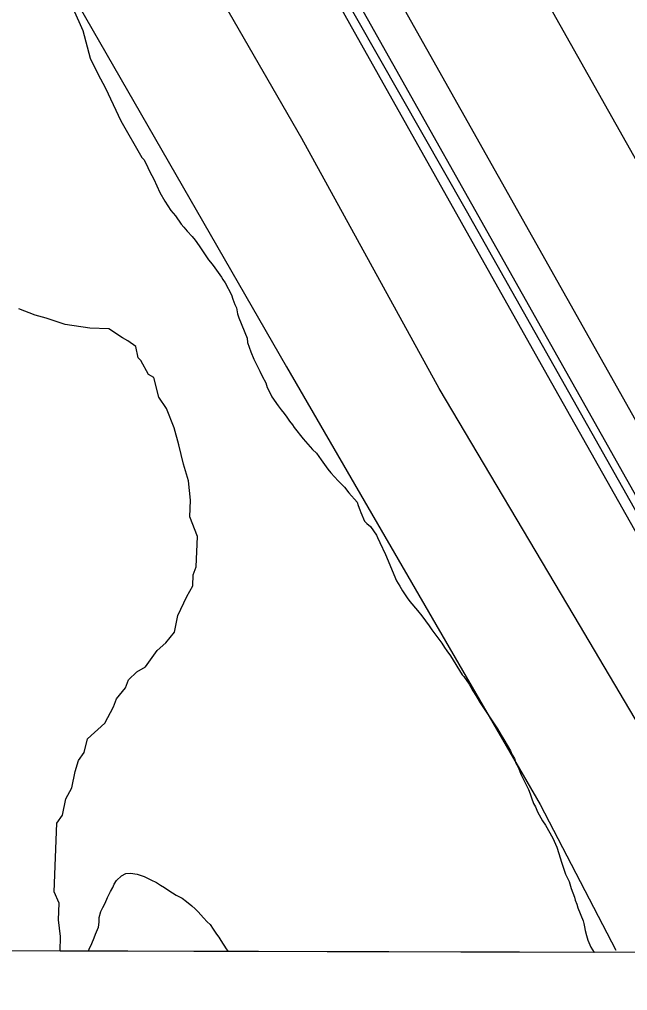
# Model space of a CAD drawing. Extents: x 3161514 to 3199414, y 831166 to 856601.
# Drawn here: x 3185339 to 3185838, y 836546 to 837342 of the extents above; entities that cross this region are included whole.
import ezdxf

# ---------------------------------------------------------------- set-up
doc = ezdxf.new("R2010")
doc.units = 0
for name, color, linetype in [('V-GRID-FRAM', 7, 'Continuous'), ('V-LEVE-TOET', 7, 'Continuous'), ('V-RAIL-TRAK', 7, 'Continuous'), ('V-ROAD-CNTR', 7, 'Continuous'), ('V-SITE-VEGE', 7, 'Continuous'), ('V-SURV-LINE', 7, 'Continuous'), ('V-TOPO-SHOR', 7, 'Continuous'), ('V-WETL-SWMP', 7, 'Continuous')]:
    doc.layers.add(name, color=color, linetype=linetype)

msp = doc.modelspace()

# ---------------------------------------------------------------- linework, layer by layer
at = {"layer": 'V-GRID-FRAM'}
msp.add_lwpolyline([(3165761.05, 854820.03), (3197144.33, 854733.31), (3197102.01, 836546.11), (3165702.85, 836632.88), (3165761.05, 854820.03)], dxfattribs=at)
at = {"layer": 'V-LEVE-TOET'}
for points in [[(3185556.84, 837740.95), (3185751.08, 837393.41), (3185954.16, 837033.04), (3186150.46, 836676.95), (3186206.8, 836576.22)], [(3185955.67, 836576.91), (3185881.14, 836706.58), (3185794.3, 836853), (3185683.61, 837039.43), (3185570.83, 837244.19), (3185479.95, 837401.98)]]:
    msp.add_lwpolyline(points, dxfattribs=at)
at = {"layer": 'V-RAIL-TRAK'}
msp.add_lwpolyline([(3185467.79, 837592.27), (3185609.87, 837338.29), (3185772, 837050.4), (3185943.84, 836746.11), (3186039.38, 836576.68)], dxfattribs=at)
at = {"layer": 'V-ROAD-CNTR'}
msp.add_lwpolyline([(3182510.01, 843255.18), (3182750.04, 842829.79), (3182962.84, 842459.61), (3183082.3, 842242.07), (3183216.69, 842004.18), (3183348.4, 841767.12), (3183502.65, 841469.72), (3183666.21, 841147.61), (3183851.31, 840779.28), (3184016.45, 840444.68), (3184210.84, 840064.77), (3184373.62, 839736.77), (3184597.59, 839309.15), (3184736.63, 839033.27), (3184901.26, 838718.85), (3185039.39, 838447.7), (3185242.5, 838044.42), (3185345.89, 837830.85), (3185543.61, 837469.6), (3185705.54, 837185.23), (3185948.87, 836754.46), (3186048.37, 836579.27)], dxfattribs=at)
at = {"layer": 'V-SITE-VEGE'}
for p, q in [((3185383.34, 837350.51), (3185391.4, 837332.7)), ((3185391.4, 837332.7), (3185397.33, 837310.11)), ((3185397.33, 837310.11), (3185403.63, 837297.22)), ((3185403.63, 837297.22), (3185409.97, 837285.31)), ((3185409.97, 837285.31), (3185422.55, 837258.57)), ((3185422.55, 837258.57), (3185439.86, 837228.72)), ((3185439.86, 837228.72), (3185441.39, 837226.9)), ((3185441.39, 837226.9), (3185443.41, 837223.51)), ((3185443.41, 837223.51), (3185444.66, 837220.4)), ((3185444.66, 837220.4), (3185446.42, 837217.02)), ((3185446.42, 837217.02), (3185449.44, 837210.79)), ((3185449.44, 837210.79), (3185454.46, 837199.88)), ((3185454.46, 837199.88), (3185458.5, 837192.86)), ((3185458.5, 837192.86), (3185461.03, 837188.95)), ((3185461.03, 837188.95), (3185463.57, 837185.31)), ((3185463.57, 837185.31), (3185467.39, 837180.87)), ((3185467.39, 837180.87), (3185471.95, 837174.1)), ((3185471.95, 837174.1), (3185474.24, 837171.49)), ((3185474.24, 837171.49), (3185476.78, 837168.36)), ((3185476.78, 837168.36), (3185481.11, 837163.92)), ((3185481.11, 837163.92), (3185483.39, 837160.79)), ((3185483.39, 837160.79), (3185486.7, 837156.36)), ((3185486.7, 837156.36), (3185494.29, 837144.9)), ((3185494.29, 837144.9), (3185497.35, 837141.25)), ((3185497.35, 837141.25), (3185499.63, 837138.13)), ((3185499.63, 837138.13), (3185502.42, 837134.48)), ((3185502.42, 837134.48), (3185504.95, 837130.57)), ((3185504.95, 837130.57), (3185506.22, 837128.75)), ((3185506.22, 837128.75), (3185507.99, 837125.89)), ((3185507.99, 837125.89), (3185513.29, 837116.01)), ((3185513.29, 837116.01), (3185514.28, 837112.64)), ((3185514.28, 837112.64), (3185516.03, 837108.23)), ((3185352.26, 837099.54), (3185338.91, 837104.58)), ((3185516.03, 837108.23), (3185517.28, 837105.37)), ((3185517.28, 837105.37), (3185518.25, 837100.46)), ((3185518.25, 837100.46), (3185519.24, 837097.35)), ((3185361.2, 837096.93), (3185352.26, 837099.54)), ((3185376.81, 837091.81), (3185361.2, 837096.93)), ((3185519.24, 837097.35), (3185526, 837080.74)), ((3185397.02, 837088.77), (3185376.81, 837091.81)), ((3185412.8, 837088.15), (3185397.02, 837088.77)), ((3185423.82, 837080.95), (3185412.8, 837088.15)), ((3185428.24, 837078.52), (3185423.82, 837080.95)), ((3185434.83, 837073.74), (3185428.24, 837078.52)), ((3185526, 837080.74), (3185526.47, 837077.12)), ((3185526.47, 837077.12), (3185529.22, 837069.34)), ((3185436.73, 837064.63), (3185434.83, 837073.74)), ((3185529.22, 837069.34), (3185531.46, 837063.37)), ((3185438.9, 837062.29), (3185436.73, 837064.63)), ((3185445.23, 837050.75), (3185438.9, 837062.29)), ((3185531.46, 837063.37), (3185536.5, 837053.5)), ((3185536.5, 837053.5), (3185538.26, 837049.6)), ((3185449.65, 837048.32), (3185445.23, 837050.75)), ((3185453.55, 837032.36), (3185449.65, 837048.32)), ((3185538.26, 837049.6), (3185541.29, 837043.89)), ((3185541.29, 837043.89), (3185542.53, 837040.26)), ((3185542.53, 837040.26), (3185544.04, 837037.14)), ((3185544.04, 837037.14), (3185546.3, 837032.47)), ((3185459.96, 837023.08), (3185453.55, 837032.36)), ((3185546.3, 837032.47), (3185551.37, 837025.17)), ((3185466.11, 837007.02), (3185459.96, 837023.08)), ((3185551.37, 837025.17), (3185553.91, 837021.78)), ((3185553.91, 837021.78), (3185556.45, 837018.91)), ((3185556.45, 837018.91), (3185558.48, 837015.79)), ((3185558.48, 837015.79), (3185560.76, 837012.66)), ((3185470.1, 836993.32), (3185466.11, 837007.02)), ((3185560.76, 837012.66), (3185563.31, 837009.53)), ((3185563.31, 837009.53), (3185564.57, 837007.45)), ((3185564.57, 837007.45), (3185571.94, 836998.06)), ((3185571.94, 836998.06), (3185579.57, 836989.45)), ((3185473.99, 836977.35), (3185470.1, 836993.32)), ((3185579.57, 836989.45), (3185582.89, 836986.31)), ((3185582.89, 836986.31), (3185586.69, 836980.84)), ((3185477.98, 836963.65), (3185473.99, 836977.35)), ((3185586.69, 836980.84), (3185592.27, 836973.28)), ((3185592.27, 836973.28), (3185594.81, 836970.15)), ((3185594.81, 836970.15), (3185600.67, 836963.62)), ((3185479.62, 836947.77), (3185477.98, 836963.65)), ((3185600.67, 836963.62), (3185605.77, 836958.65)), ((3185605.77, 836958.65), (3185609.32, 836953.96)), ((3185609.32, 836953.96), (3185616.19, 836946.13)), ((3185479.09, 836934.24), (3185479.62, 836947.77)), ((3185616.19, 836946.13), (3185617.19, 836943.53)), ((3185617.19, 836943.53), (3185618.44, 836939.9)), ((3185485.24, 836918.19), (3185479.09, 836934.24)), ((3185618.44, 836939.9), (3185619.19, 836937.83)), ((3185619.19, 836937.83), (3185622.19, 836930.82)), ((3185622.19, 836930.82), (3185622.7, 836930.04)), ((3185622.7, 836930.04), (3185624.23, 836928.73)), ((3185624.23, 836928.73), (3185627.3, 836926.37)), ((3185627.3, 836926.37), (3185632.11, 836919.34)), ((3185484.28, 836893.39), (3185485.24, 836918.19)), ((3185632.11, 836919.34), (3185632.86, 836917.26)), ((3185632.86, 836917.26), (3185634.87, 836913.11)), ((3185634.87, 836913.11), (3185639.39, 836903.24)), ((3185639.39, 836903.24), (3185648.42, 836881.7)), ((3185481.41, 836877.69), (3185481.76, 836886.71)), ((3185481.76, 836886.71), (3185484.28, 836893.39)), ((3185476.54, 836868.84), (3185481.41, 836877.69)), ((3185648.42, 836881.7), (3185651.2, 836877.53)), ((3185651.2, 836877.53), (3185653.47, 836873.63)), ((3185653.47, 836873.63), (3185657.27, 836867.9)), ((3185469.17, 836853.32), (3185476.54, 836868.84)), ((3185657.27, 836867.9), (3185659.56, 836864.78)), ((3185659.56, 836864.78), (3185665.66, 836857.47)), ((3185665.66, 836857.47), (3185669.22, 836853.04)), ((3185466.38, 836839.87), (3185469.17, 836853.32)), ((3185669.22, 836853.04), (3185675.31, 836844.96)), ((3185459.27, 836831.12), (3185466.38, 836839.87)), ((3185675.31, 836844.96), (3185677.59, 836841.57)), ((3185677.59, 836841.57), (3185685.71, 836830.62)), ((3185452.24, 836824.61), (3185459.27, 836831.12)), ((3185685.71, 836830.62), (3185687.99, 836827.24)), ((3185442.69, 836811.43), (3185452.24, 836824.61)), ((3185687.99, 836827.24), (3185689.76, 836824.38)), ((3185689.76, 836824.38), (3185692.81, 836820.47)), ((3185692.81, 836820.47), (3185702.42, 836804.85)), ((3185428.72, 836800.68), (3185435.75, 836807.19)), ((3185435.75, 836807.19), (3185442.69, 836811.43)), ((3185426.2, 836794.01), (3185428.72, 836800.68)), ((3185702.42, 836804.85), (3185703.69, 836803.29)), ((3185703.69, 836803.29), (3185708, 836797.04)), ((3185419.09, 836785.25), (3185426.2, 836794.01)), ((3185708, 836797.04), (3185711.03, 836791.58)), ((3185711.03, 836791.58), (3185713.57, 836787.93)), ((3185416.57, 836778.57), (3185419.09, 836785.25)), ((3185713.57, 836787.93), (3185717.1, 836781.95)), ((3185409.27, 836765.3), (3185416.57, 836778.57)), ((3185717.1, 836781.95), (3185721.91, 836774.41)), ((3185721.91, 836774.41), (3185731.29, 836760.6)), ((3185395.22, 836752.3), (3185409.27, 836765.3)), ((3185731.29, 836760.6), (3185734.32, 836755.4)), ((3185392.52, 836741.11), (3185395.22, 836752.3)), ((3185734.32, 836755.4), (3185736.6, 836751.76)), ((3185736.6, 836751.76), (3185741.9, 836742.4)), ((3185741.9, 836742.4), (3185743.41, 836739.28)), ((3185385.14, 836725.58), (3185387.75, 836734.52)), ((3185387.75, 836734.52), (3185392.52, 836741.11)), ((3185743.41, 836739.28), (3185745.18, 836736.16)), ((3185745.18, 836736.16), (3185746.42, 836732.53)), ((3185746.42, 836732.53), (3185748.18, 836729.15)), ((3185748.18, 836729.15), (3185750.69, 836722.93)), ((3185382.36, 836712.14), (3185385.14, 836725.58)), ((3185750.69, 836722.93), (3185756.73, 836710.71)), ((3185377.5, 836703.3), (3185382.36, 836712.14)), ((3185756.73, 836710.71), (3185758.23, 836707.34)), ((3185374.72, 836689.85), (3185377.5, 836703.3)), ((3185758.23, 836707.34), (3185759.22, 836703.97)), ((3185759.22, 836703.97), (3185760.97, 836699.3)), ((3185760.97, 836699.3), (3185762.48, 836696.7)), ((3185762.48, 836696.7), (3185764.24, 836692.55)), ((3185369.95, 836683.26), (3185374.72, 836689.85)), ((3185764.24, 836692.55), (3185768.28, 836685.27)), ((3185367.75, 836626.88), (3185369.95, 836683.26)), ((3185768.28, 836685.27), (3185770.55, 836681.63)), ((3185770.55, 836681.63), (3185776.61, 836670.96)), ((3185776.61, 836670.96), (3185779.88, 836663.7)), ((3185779.88, 836663.7), (3185783.11, 836654.1)), ((3185783.11, 836654.1), (3185783.6, 836652.03)), ((3185783.6, 836652.03), (3185785.58, 836645.55)), ((3185785.58, 836645.55), (3185787.08, 836641.4)), ((3185787.08, 836641.4), (3185790.1, 836635.43)), ((3185790.1, 836635.43), (3185791.84, 836629.73)), ((3185371.91, 836617.68), (3185367.75, 836626.88)), ((3185791.84, 836629.73), (3185794.33, 836622.72)), ((3185371.39, 836604.15), (3185371.91, 836617.68)), ((3185794.33, 836622.72), (3185795.07, 836620.13)), ((3185795.07, 836620.13), (3185796.32, 836617.02)), ((3185796.32, 836617.02), (3185797.31, 836613.91)), ((3185797.31, 836613.91), (3185801.57, 836603.27)), ((3185373.11, 836590.54), (3185371.39, 836604.15)), ((3185801.57, 836603.27), (3185802.06, 836600.94)), ((3185802.06, 836600.94), (3185802.54, 836598.35)), ((3185802.54, 836598.35), (3185803.27, 836595.25)), ((3185803.27, 836595.25), (3185804.26, 836591.36)), ((3185804.26, 836591.36), (3185805.5, 836587.47)), ((3185372.65, 836578.52), (3185373.11, 836590.54)), ((3185805.5, 836587.47), (3185807.75, 836581.77)), ((3185810.5, 836577.31), (3185372.65, 836578.52)), ((3185807.75, 836581.77), (3185810.5, 836577.31))]:
    msp.add_line(p, q, dxfattribs=at)
at = {"layer": 'V-SURV-LINE'}
for points in [[(3185586.24, 837472.28), (3186107.73, 836546.11)], [(3186073.3, 836546.11), (3185560.1, 837457.57)]]:
    msp.add_lwpolyline(points, dxfattribs=at)
at = {"layer": 'V-TOPO-SHOR'}
msp.add_lwpolyline([(3185137.87, 837787.51), (3185558.38, 837057.15), (3185766.42, 836698.62), (3185828.39, 836579.1)], dxfattribs=at)
at = {"layer": 'V-WETL-SWMP'}
for p, q in [((3185419.06, 836636.35), (3185423.01, 836640.21)), ((3185423.01, 836640.21), (3185426.66, 836642.11)), ((3185426.66, 836642.11), (3185430.56, 836642.34)), ((3185430.56, 836642.34), (3185435.85, 836641.44)), ((3185435.85, 836641.44), (3185441.68, 836639.69)), ((3185441.68, 836639.69), (3185444.45, 836638.26)), ((3185415.92, 836630.54), (3185417.07, 836633.31)), ((3185417.07, 836633.31), (3185419.06, 836636.35)), ((3185444.45, 836638.26), (3185447.22, 836636.83)), ((3185447.22, 836636.83), (3185451.66, 836634.54)), ((3185451.66, 836634.54), (3185454.98, 836632.55)), ((3185454.98, 836632.55), (3185458.3, 836630.55)), ((3185411.63, 836622.23), (3185413.92, 836627.22)), ((3185413.92, 836627.22), (3185415.92, 836630.54)), ((3185458.3, 836630.55), (3185461.89, 836628)), ((3185461.89, 836628), (3185467.98, 836624.3)), ((3185467.98, 836624.3), (3185472.68, 836621.73)), ((3185407.62, 836614.19), (3185409.62, 836617.79)), ((3185409.62, 836617.79), (3185411.63, 836622.23)), ((3185472.68, 836621.73), (3185476.27, 836619.17)), ((3185476.27, 836619.17), (3185480.69, 836615.49)), ((3185480.69, 836615.49), (3185483.45, 836612.95)), ((3185404.73, 836605.86), (3185406.19, 836610.86)), ((3185406.19, 836610.86), (3185407.62, 836614.19)), ((3185483.45, 836612.95), (3185485.93, 836610.69)), ((3185485.93, 836610.69), (3185490.32, 836605.61)), ((3185404.07, 836598.07), (3185404.68, 836602.24)), ((3185404.68, 836602.24), (3185404.73, 836605.86)), ((3185490.32, 836605.61), (3185493.35, 836602.51)), ((3185493.35, 836602.51), (3185495.83, 836600.24)), ((3185495.83, 836600.24), (3185498.29, 836596.31)), ((3185400.61, 836589.19), (3185401.77, 836592.24)), ((3185401.77, 836592.24), (3185404.07, 836598.07)), ((3185498.29, 836596.31), (3185501.03, 836592.37)), ((3185501.03, 836592.37), (3185502.95, 836589.84)), ((3185396.59, 836580.04), (3185398.6, 836584.75)), ((3185398.6, 836584.75), (3185400.61, 836589.19)), ((3185502.95, 836589.84), (3185504.58, 836587.03)), ((3185504.58, 836587.03), (3185508.96, 836580.28)), ((3185395.94, 836578.46), (3185396.59, 836580.04)), ((3185510.63, 836578.14), (3185395.94, 836578.46)), ((3185508.96, 836580.28), (3185510.63, 836578.14))]:
    msp.add_line(p, q, dxfattribs=at)

doc.saveas('drawing.dxf')
